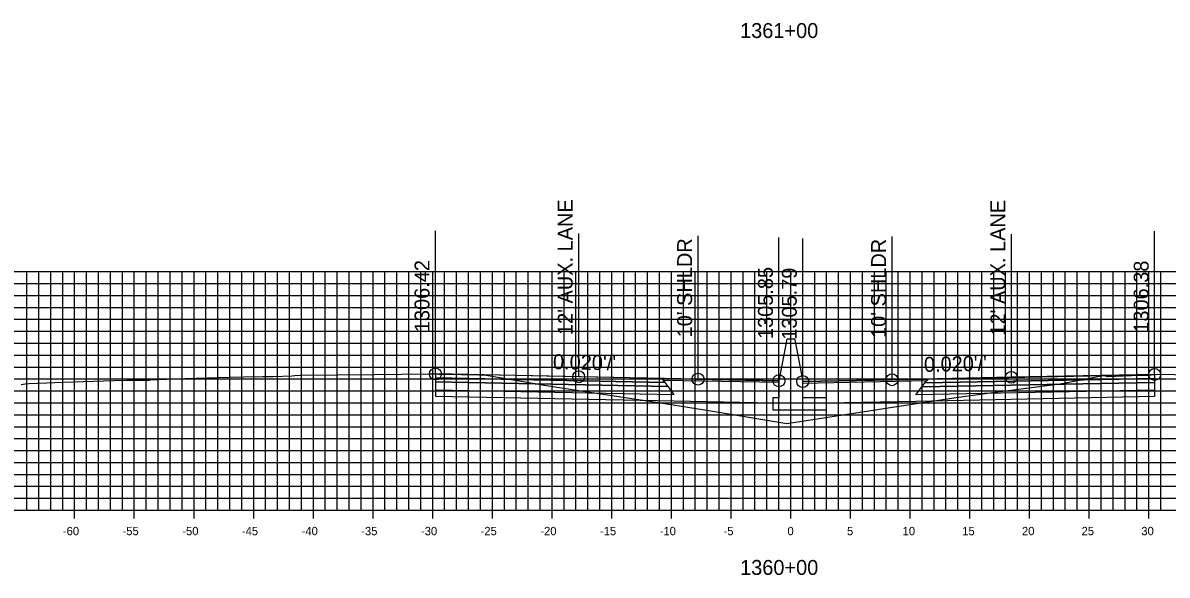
# Model space of a CAD drawing. Extents: x 674939 to 678919, y 750652 to 765176.
# Drawn here: x 678674.2 to 678770.1, y 753977.1 to 754023.4 of the extents above; entities that cross this region are included whole.
import ezdxf

# ---------------------------------------------------------------- set-up
doc = ezdxf.new("R2010")
doc.units = 0
for name, color, linetype in [('R_Alt Surface', 7, 'Continuous'), ('R_Axis', 7, 'Continuous'), ('R_Axis Annot', 7, 'Continuous'), ('R_Exist Surface', 7, 'Continuous'), ('R_Fin Surface', 7, 'Continuous'), ('R_Grid', 7, 'Continuous'), ('R_No Plot', 7, 'Continuous'), ('R_Proposed Road', 7, 'Continuous'), ('R_Xsect Elev', 7, 'Continuous'), ('R_Xsect Slope', 7, 'Continuous')]:
    doc.layers.add(name, color=color, linetype=linetype)

msp = doc.modelspace()

# ---------------------------------------------------------------- linework, layer by layer
at = {"layer": 'R_Alt Surface'}
for points in [[(678708.761, 753993.642), (678708.761, 753993.312), (678728.261, 753992.922), (678728.011, 753993.257)], [(678769.012, 753993.596), (678769.012, 753993.266), (678749.512, 753992.876), (678749.762, 753993.211)], [(678708.761, 753993.312), (678708.761, 753992.652), (678728.761, 753992.252), (678728.261, 753992.922)], [(678769.012, 753993.266), (678769.012, 753992.606), (678749.012, 753992.206), (678749.512, 753992.876)]]:
    msp.add_lwpolyline(points, close=True, dxfattribs=at)
for points in [[(678708.761, 753992.652), (678708.761, 753992.112), (678728.761, 753991.712), (678737.033, 753991.546)], [(678769.012, 753992.606), (678769.012, 753992.066), (678749.012, 753991.666), (678741.533, 753991.516)]]:
    msp.add_lwpolyline(points, dxfattribs=at)
at = {"layer": 'R_Axis'}
for p, q in [((678678.533, 753981.851), (678678.533, 753983.251)), ((678683.533, 753981.851), (678683.533, 753983.251)), ((678688.533, 753981.851), (678688.533, 753983.251)), ((678693.533, 753981.851), (678693.533, 753983.251)), ((678698.533, 753981.851), (678698.533, 753983.251)), ((678703.533, 753981.851), (678703.533, 753983.251)), ((678708.533, 753981.851), (678708.533, 753983.251)), ((678713.533, 753981.851), (678713.533, 753983.251)), ((678718.533, 753981.851), (678718.533, 753983.251)), ((678723.533, 753981.851), (678723.533, 753983.251)), ((678728.533, 753981.851), (678728.533, 753983.251)), ((678733.533, 753981.851), (678733.533, 753983.251)), ((678738.533, 753981.851), (678738.533, 753983.251)), ((678743.533, 753981.851), (678743.533, 753983.251)), ((678748.533, 753981.851), (678748.533, 753983.251)), ((678753.533, 753981.851), (678753.533, 753983.251)), ((678758.533, 753981.851), (678758.533, 753983.251)), ((678763.533, 753981.851), (678763.533, 753983.251)), ((678768.533, 753981.851), (678768.533, 753983.251)), ((678638.533, 753982.551), (678838.533, 753982.551))]:
    msp.add_line(p, q, dxfattribs=at)
at = {"layer": 'R_Exist Surface'}
msp.add_lwpolyline([(678674.048, 753993.082), (678674.392, 753993.137), (678674.701, 753993.177), (678675.43, 753993.209), (678676.214, 753993.236), (678677.547, 753993.284), (678681.802, 753993.422), (678682.901, 753993.454), (678683.995, 753993.442), (678684.544, 753993.442), (678684.738, 753993.453), (678684.916, 753993.47), (678685.224, 753993.499), (678685.501, 753993.514), (678687.776, 753993.582), (678691.544, 753993.697), (678692.721, 753993.721), (678694.301, 753993.748), (678695.165, 753993.763), (678696.744, 753993.803), (678696.98, 753993.832), (678697.466, 753993.867), (678703.662, 753993.928), (678708.193, 753993.977), (678708.761, 753993.972), (678708.783, 753993.972), (678708.944, 753993.971), (678709.066, 753993.953), (678709.302, 753993.937), (678709.666, 753993.938), (678710.152, 753993.94), (678710.937, 753993.931), (678712.395, 753993.886), (678713.023, 753993.859), (678716.762, 753993.212), (678718.065, 753992.991), (678720.408, 753992.641), (678727.622, 753991.562), (678731.844, 753990.867), (678738.197, 753989.808), (678747.411, 753991.235), (678752.377, 753992.004), (678755.648, 753992.452), (678761.101, 753993.139), (678764.554, 753993.825), (678764.78, 753993.867), (678764.858, 753993.826), (678764.862, 753993.824), (678765.055, 753993.766), (678765.09, 753993.767), (678767.021, 753993.84), (678767.062, 753993.841), (678767.082, 753993.841), (678768.435, 753993.875), (678768.476, 753993.877), (678769.007, 753993.925), (678769.012, 753993.926), (678769.014, 753993.926), (678769.255, 753993.948), (678773.508, 753993.866)], dxfattribs=at)
at = {"layer": 'R_Fin Surface'}
for points in [[(678737.533, 753993.396), (678730.761, 753993.532), (678720.761, 753993.732), (678708.761, 753993.972)], [(678769.012, 753993.926), (678757.012, 753993.686), (678747.012, 753993.486), (678739.533, 753993.336)]]:
    msp.add_lwpolyline(points, dxfattribs=at)
for points in [[(678708.761, 753993.972), (678708.761, 753993.642), (678728.011, 753993.257), (678727.761, 753993.592)], [(678769.012, 753993.926), (678769.012, 753993.596), (678749.762, 753993.211), (678750.012, 753993.546)], [(678727.761, 753993.592), (678737.533, 753993.396), (678737.537, 753993.239), (678727.88, 753993.432)], [(678749.893, 753993.386), (678739.533, 753993.179), (678739.533, 753993.336), (678750.012, 753993.546)]]:
    msp.add_lwpolyline(points, close=True, dxfattribs=at)
at = {"layer": 'R_Grid'}
for p, q in [((678638.533, 754002.551), (678838.533, 754002.551)), ((678674.533, 753982.551), (678674.533, 754002.551)), ((678675.533, 753982.551), (678675.533, 754002.551)), ((678676.533, 753982.551), (678676.533, 754002.551)), ((678677.533, 753982.551), (678677.533, 754002.551)), ((678678.533, 753982.551), (678678.533, 754002.551)), ((678679.533, 753982.551), (678679.533, 754002.551)), ((678680.533, 753982.551), (678680.533, 754002.551)), ((678681.533, 753982.551), (678681.533, 754002.551)), ((678682.533, 753982.551), (678682.533, 754002.551)), ((678683.533, 753982.551), (678683.533, 754002.551)), ((678684.533, 753982.551), (678684.533, 754002.551)), ((678685.533, 753982.551), (678685.533, 754002.551)), ((678686.533, 753982.551), (678686.533, 754002.551)), ((678687.533, 753982.551), (678687.533, 754002.551)), ((678688.533, 753982.551), (678688.533, 754002.551)), ((678689.533, 753982.551), (678689.533, 754002.551)), ((678690.533, 753982.551), (678690.533, 754002.551)), ((678691.533, 753982.551), (678691.533, 754002.551)), ((678692.533, 753982.551), (678692.533, 754002.551)), ((678693.533, 753982.551), (678693.533, 754002.551)), ((678694.533, 753982.551), (678694.533, 754002.551)), ((678695.533, 753982.551), (678695.533, 754002.551)), ((678696.533, 753982.551), (678696.533, 754002.551)), ((678697.533, 753982.551), (678697.533, 754002.551)), ((678698.533, 753982.551), (678698.533, 754002.551)), ((678699.533, 753982.551), (678699.533, 754002.551)), ((678700.533, 753982.551), (678700.533, 754002.551)), ((678701.533, 753982.551), (678701.533, 754002.551)), ((678702.533, 753982.551), (678702.533, 754002.551)), ((678703.533, 753982.551), (678703.533, 754002.551)), ((678704.533, 753982.551), (678704.533, 754002.551)), ((678705.533, 753982.551), (678705.533, 754002.551)), ((678706.533, 753982.551), (678706.533, 754002.551)), ((678707.533, 753982.551), (678707.533, 754002.551)), ((678708.533, 753982.551), (678708.533, 754002.551)), ((678709.533, 753982.551), (678709.533, 754002.551)), ((678710.533, 753982.551), (678710.533, 754002.551)), ((678711.533, 753982.551), (678711.533, 754002.551)), ((678712.533, 753982.551), (678712.533, 754002.551)), ((678713.533, 753982.551), (678713.533, 754002.551)), ((678714.533, 753982.551), (678714.533, 754002.551)), ((678715.533, 753982.551), (678715.533, 754002.551)), ((678716.533, 753982.551), (678716.533, 754002.551)), ((678717.533, 753982.551), (678717.533, 754002.551)), ((678718.533, 753982.551), (678718.533, 754002.551)), ((678719.533, 753982.551), (678719.533, 754002.551)), ((678720.533, 753982.551), (678720.533, 754002.551)), ((678721.533, 753982.551), (678721.533, 754002.551)), ((678722.533, 753982.551), (678722.533, 754002.551)), ((678723.533, 753982.551), (678723.533, 754002.551)), ((678724.533, 753982.551), (678724.533, 754002.551)), ((678725.533, 753982.551), (678725.533, 754002.551)), ((678726.533, 753982.551), (678726.533, 754002.551)), ((678727.533, 753982.551), (678727.533, 754002.551)), ((678728.533, 753982.551), (678728.533, 754002.551)), ((678729.533, 753982.551), (678729.533, 754002.551)), ((678730.533, 753982.551), (678730.533, 754002.551)), ((678731.533, 753982.551), (678731.533, 754002.551)), ((678732.533, 753982.551), (678732.533, 754002.551)), ((678733.533, 753982.551), (678733.533, 754002.551)), ((678734.533, 753982.551), (678734.533, 754002.551)), ((678735.533, 753982.551), (678735.533, 754002.551)), ((678736.533, 753982.551), (678736.533, 754002.551)), ((678737.533, 753982.551), (678737.533, 754002.551)), ((678738.533, 753982.551), (678738.533, 754002.551)), ((678739.533, 753982.551), (678739.533, 754002.551)), ((678740.533, 753982.551), (678740.533, 754002.551)), ((678741.533, 753982.551), (678741.533, 754002.551)), ((678742.533, 753982.551), (678742.533, 754002.551)), ((678743.533, 753982.551), (678743.533, 754002.551)), ((678744.533, 753982.551), (678744.533, 754002.551)), ((678745.533, 753982.551), (678745.533, 754002.551)), ((678746.533, 753982.551), (678746.533, 754002.551)), ((678747.533, 753982.551), (678747.533, 754002.551)), ((678748.533, 753982.551), (678748.533, 754002.551)), ((678749.533, 753982.551), (678749.533, 754002.551)), ((678750.533, 753982.551), (678750.533, 754002.551)), ((678751.533, 753982.551), (678751.533, 754002.551)), ((678752.533, 753982.551), (678752.533, 754002.551)), ((678753.533, 753982.551), (678753.533, 754002.551)), ((678754.533, 753982.551), (678754.533, 754002.551)), ((678755.533, 753982.551), (678755.533, 754002.551)), ((678756.533, 753982.551), (678756.533, 754002.551)), ((678757.533, 753982.551), (678757.533, 754002.551)), ((678758.533, 753982.551), (678758.533, 754002.551)), ((678759.533, 753982.551), (678759.533, 754002.551)), ((678760.533, 753982.551), (678760.533, 754002.551)), ((678761.533, 753982.551), (678761.533, 754002.551)), ((678762.533, 753982.551), (678762.533, 754002.551)), ((678763.533, 753982.551), (678763.533, 754002.551)), ((678764.533, 753982.551), (678764.533, 754002.551)), ((678765.533, 753982.551), (678765.533, 754002.551)), ((678766.533, 753982.551), (678766.533, 754002.551)), ((678767.533, 753982.551), (678767.533, 754002.551)), ((678768.533, 753982.551), (678768.533, 754002.551)), ((678769.533, 753982.551), (678769.533, 754002.551)), ((678638.533, 754001.551), (678838.533, 754001.551)), ((678638.533, 754000.551), (678838.533, 754000.551)), ((678638.533, 753999.551), (678838.533, 753999.551)), ((678638.533, 753998.551), (678838.533, 753998.551)), ((678638.533, 753997.551), (678838.533, 753997.551)), ((678638.533, 753996.551), (678838.533, 753996.551)), ((678638.533, 753995.551), (678838.533, 753995.551)), ((678638.533, 753994.551), (678838.533, 753994.551)), ((678638.533, 753993.551), (678838.533, 753993.551)), ((678638.533, 753992.551), (678838.533, 753992.551)), ((678638.533, 753991.551), (678838.533, 753991.551)), ((678638.533, 753990.551), (678838.533, 753990.551)), ((678638.533, 753989.551), (678838.533, 753989.551)), ((678638.533, 753988.551), (678838.533, 753988.551)), ((678638.533, 753987.551), (678838.533, 753987.551)), ((678638.533, 753986.551), (678838.533, 753986.551)), ((678638.533, 753985.551), (678838.533, 753985.551)), ((678638.533, 753984.551), (678838.533, 753984.551)), ((678638.533, 753983.551), (678838.533, 753983.551)), ((678638.533, 753982.551), (678838.533, 753982.551))]:
    msp.add_line(p, q, dxfattribs=at)
at = {"layer": 'R_No Plot'}
for centre in [(678708.761, 753993.972), (678720.761, 753993.732), (678730.761, 753993.532), (678737.533, 753993.396), (678739.533, 753993.336), (678747.012, 753993.486), (678757.012, 753993.686), (678769.012, 753993.926)]:
    msp.add_circle(centre, 0.5, dxfattribs=at)
at = {"layer": 'R_Proposed Road'}
for points in [[(678738.203, 753996.896), (678737.533, 753993.396)], [(678738.863, 753996.836), (678738.863, 753996.896), (678738.203, 753996.896), (678738.203, 753996.896)], [(678738.863, 753996.836), (678739.533, 753993.336)], [(678737.533, 753993.396), (678737.533, 753991.961), (678737.033, 753991.961), (678737.033, 753990.961), (678741.533, 753990.961), (678741.533, 753991.961), (678739.533, 753991.961), (678739.533, 753993.336)]]:
    msp.add_lwpolyline(points, dxfattribs=at)
at = {"layer": 'R_Xsect Elev'}
for p, q in [((678708.761, 753993.972), (678708.761, 754005.972)), ((678720.761, 753993.732), (678720.761, 754005.732)), ((678730.761, 753993.532), (678730.761, 754005.532)), ((678737.533, 753993.396), (678737.533, 754005.396)), ((678739.533, 753993.336), (678739.533, 754005.336)), ((678747.012, 753993.486), (678747.012, 754005.486)), ((678757.012, 753993.686), (678757.012, 754005.686)), ((678769.012, 753993.926), (678769.012, 754005.926))]:
    msp.add_line(p, q, dxfattribs=at)

# ---------------------------------------------------------------- texts
at = {"layer": 'R_Axis Annot'}
for s, height, p in [('1361+00', 1.25, (678734.282, 754022.126)), ('-60', 0.7, (678677.552, 753980.451)), ('-55', 0.7, (678682.546, 753980.451)), ('-50', 0.7, (678687.552, 753980.451)), ('-45', 0.7, (678692.546, 753980.451)), ('-40', 0.7, (678697.552, 753980.451)), ('-35', 0.7, (678702.546, 753980.451)), ('-30', 0.7, (678707.552, 753980.451)), ('-25', 0.7, (678712.546, 753980.451)), ('-20', 0.7, (678717.552, 753980.451)), ('-15', 0.7, (678722.546, 753980.451)), ('-10', 0.7, (678727.552, 753980.451)), ('-5', 0.7, (678732.896, 753980.451)), ('0', 0.7, (678738.252, 753980.451)), ('5', 0.7, (678743.246, 753980.451)), ('10', 0.7, (678747.902, 753980.451)), ('15', 0.7, (678752.896, 753980.451)), ('20', 0.7, (678757.902, 753980.451)), ('25', 0.7, (678762.896, 753980.451)), ('30', 0.7, (678767.902, 753980.451)), ('1360+00', 1.25, (678734.282, 753977.126))]:
    msp.add_text(s, height=height, dxfattribs=at).set_placement(p)
at = {"layer": 'R_Xsect Elev'}
for s, p in [("12' AUX. LANE", (678720.261, 753997.232)), ("12' AUX. LANE", (678756.512, 753997.186)), ("10' SHLDR", (678730.261, 753997.032)), ("10' SHLDR", (678746.512, 753996.986)), ('1306.42', (678708.261, 753997.472)), ('1306.38', (678768.512, 753997.426)), ('1305.85', (678737.033, 753996.896)), ('1305.79', (678739.033, 753996.836))]:
    msp.add_text(s, height=1.25, rotation=90, dxfattribs=at).set_placement(p)
at = {"layer": 'R_Xsect Slope'}
for rotation, p in [(358.85424, (678718.597, 753994.375)), (1.14576, (678749.699, 753994.14))]:
    msp.add_text("0.020'/'", height=1.25, rotation=rotation, dxfattribs=at).set_placement(p)

doc.saveas('drawing.dxf')
